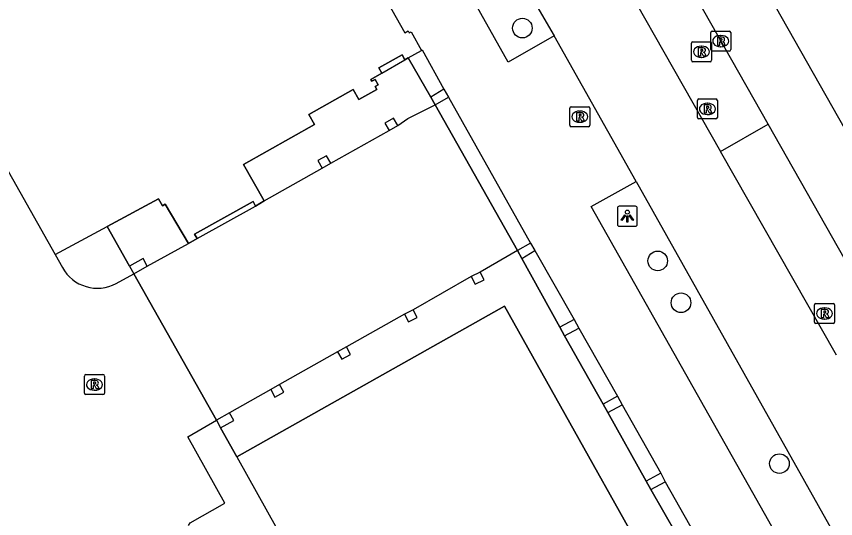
# Model space of a CAD drawing. Extents: x 161087 to 161922, y 382574 to 383873.
# Drawn here: x 161520.05 to 161560.91, y 383302.25 to 383327.3 of the extents above; entities that cross this region are included whole.
import ezdxf

# ---------------------------------------------------------------- set-up
doc = ezdxf.new("R2010")
doc.units = 0
for name, color, linetype in [('IMGEO_Berm_open', 7, 'Continuous'), ('IMGEO_Boom', 7, 'Continuous'), ('IMGEO_Fietspad_gesloten', 7, 'Continuous'), ('IMGEO_Lichtpunt', 7, 'Continuous'), ('IMGEO_OVBaan_gesloten', 7, 'Continuous'), ('IMGEO_Pand', 7, 'Continuous'), ('IMGEO_Pand_overbouw', 7, 'Continuous'), ('IMGEO_Rijbaan_lokaal_open', 7, 'Continuous'), ('IMGEO_Rioolput', 7, 'Continuous'), ('IMGEO_Voetpad_open', 7, 'Continuous')]:
    doc.layers.add(name, color=color, linetype=linetype)

msp = doc.modelspace()

# ---------------------------------------------------------------- linework, layer by layer
at = {"layer": 'IMGEO_Berm_open'}
msp.add_lwpolyline([(161555.169, 383320.567), (161557.551, 383321.918)], dxfattribs=at)
at = {"layer": 'IMGEO_Boom'}
for centre in [(161545.285, 383326.716), (161552.036, 383315.102), (161553.198, 383313.015), (161558.106, 383304.99)]:
    msp.add_circle(centre, 0.489, dxfattribs=at)
at = {"layer": 'IMGEO_Fietspad_gesloten'}
for points in [[(161540.407, 383337.426), (161546.877, 383326.324)], [(161545.784, 383337.077), (161555.169, 383320.567)], [(161550.96, 383319.057), (161546.877, 383326.324)], [(161560.95, 383310.401), (161555.169, 383320.567)], [(161550.96, 383319.057), (161560.869, 383301.424)]]:
    msp.add_lwpolyline(points, dxfattribs=at)
at = {"layer": 'IMGEO_Lichtpunt'}
for p, q in [((161550.022, 383317.737), (161550.022, 383316.93)), ((161550.022, 383317.737), (161550.022, 383316.93)), ((161550.924, 383317.832), (161550.116, 383317.832)), ((161550.924, 383317.832), (161550.116, 383317.832)), ((161551.018, 383316.93), (161551.018, 383317.737)), ((161551.018, 383316.93), (161551.018, 383317.737)), ((161550.116, 383316.836), (161550.924, 383316.836)), ((161550.116, 383316.836), (161550.924, 383316.836))]:
    msp.add_line(p, q, dxfattribs=at)
for points in [[(161550.396, 383317.401), (161550.435, 383317.373), (161550.247, 383317.111), (161550.209, 383317.138), (161550.396, 383317.401)], [(161550.498, 383317.353), (161550.545, 383317.353), (161550.545, 383317.031), (161550.498, 383317.031), (161550.498, 383317.353)], [(161550.608, 383317.373), (161550.646, 383317.4), (161550.833, 383317.138), (161550.794, 383317.11), (161550.608, 383317.373)]]:
    msp.add_lwpolyline(points, dxfattribs=at)
msp.add_circle((161550.521, 383317.535), 0.0994, dxfattribs=at)
for centre, start, end in [((161550.116, 383317.737), 90, 180), ((161550.116, 383317.737), 90, 180), ((161550.924, 383317.737), 0, 90), ((161550.924, 383317.737), 0, 90), ((161550.116, 383316.93), 180, 270), ((161550.116, 383316.93), 180, 270), ((161550.924, 383316.93), 270, 0), ((161550.924, 383316.93), 270, 360)]:
    msp.add_arc(centre, 0.0946, start, end, dxfattribs=at)
at = {"layer": 'IMGEO_OVBaan_gesloten'}
for points in [[(161539.097, 383360.976), (161570.954, 383304.79)], [(161557.551, 383321.918), (161548.195, 383338.408)], [(161563.305, 383311.777), (161557.551, 383321.918)]]:
    msp.add_lwpolyline(points, dxfattribs=at)
at = {"layer": 'IMGEO_Pand'}
for points in [[(161512.421, 383332.372), (161521.977, 383315.42)], [(161537.972, 383329.057), (161539.422, 383326.485), (161539.588, 383326.578), (161539.642, 383326.482), (161539.738, 383326.532), (161540.259, 383325.606)], [(161539.592, 383325.23), (161540.259, 383325.606)], [(161538.278, 383324.466), (161538.129, 383324.738), (161539.293, 383325.383), (161539.429, 383325.138)], [(161539.429, 383325.138), (161539.592, 383325.23)], [(161532.399, 383318.092), (161531.367, 383319.914), (161534.915, 383321.903), (161534.632, 383322.41), (161536.849, 383323.653), (161537.129, 383323.156), (161538.019, 383323.655), (161537.936, 383323.804), (161538.085, 383323.888), (161537.939, 383324.15), (161537.782, 383324.062), (161537.729, 383324.158), (161538.278, 383324.466)], [(161541.374, 383323.669), (161540.722, 383323.269)], [(161541.374, 383323.669), (161541.598, 383323.278)], [(161540.722, 383323.269), (161540.937, 383322.896)], [(161540.937, 383322.896), (161541.598, 383323.278)], [(161539.069, 383321.852), (161538.857, 383322.226), (161538.422, 383321.978), (161538.634, 383321.604)], [(161538.634, 383321.604), (161539.069, 383321.852)], [(161535.731, 383319.978), (161535.517, 383320.351), (161535.082, 383320.103), (161535.295, 383319.729)], [(161535.295, 383319.729), (161535.731, 383319.978)], [(161524.575, 383316.823), (161527.137, 383318.207), (161527.328, 383317.856), (161527.468, 383317.939), (161528.625, 383315.963)], [(161531.972, 383317.841), (161532.399, 383318.092)], [(161529.058, 383316.22), (161528.937, 383316.439), (161531.851, 383318.06), (161531.972, 383317.841)], [(161521.977, 383315.42), (161524.575, 383316.823)], [(161528.625, 383315.963), (161529.058, 383316.22)], [(161545.698, 383315.985), (161545.038, 383315.62)], [(161545.038, 383315.62), (161545.254, 383315.229)], [(161545.254, 383315.229), (161545.914, 383315.624)], [(161545.698, 383315.985), (161545.914, 383315.624)], [(161526.576, 383314.834), (161526.364, 383315.22), (161525.694, 383314.839)], [(161525.694, 383314.839), (161525.901, 383314.462)], [(161525.901, 383314.462), (161526.576, 383314.834)], [(161543.185, 383314.544), (161542.731, 383314.321)], [(161542.731, 383314.321), (161542.922, 383313.937), (161543.375, 383314.159), (161543.185, 383314.544)], [(161546.738, 383285.659), (161551.06, 383289.198), (161550.717, 383289.629), (161550.503, 383289.465), (161549.01, 383292.108), (161554.323, 383295.126), (161544.394, 383312.848), (161531.036, 383305.334)], [(161539.839, 383312.664), (161539.402, 383312.442)], [(161539.402, 383312.442), (161539.598, 383312.06), (161540.034, 383312.281), (161539.839, 383312.664)], [(161547.875, 383312.184), (161547.155, 383311.793)], [(161547.875, 383312.184), (161548.108, 383311.755)], [(161547.155, 383311.793), (161547.389, 383311.363)], [(161547.389, 383311.363), (161548.108, 383311.755)], [(161536.506, 383310.813), (161536.071, 383310.565)], [(161536.071, 383310.565), (161536.285, 383310.193), (161536.719, 383310.44), (161536.506, 383310.813)], [(161533.169, 383308.931), (161532.731, 383308.685)], [(161532.731, 383308.685), (161532.945, 383308.313), (161533.38, 383308.557), (161533.169, 383308.931)], [(161550.029, 383308.351), (161549.31, 383307.958)], [(161550.029, 383308.351), (161550.26, 383307.928)], [(161549.31, 383307.958), (161549.541, 383307.537)], [(161549.541, 383307.537), (161550.26, 383307.928)], [(161530.682, 383307.524), (161530.021, 383307.155)], [(161530.234, 383306.77), (161530.897, 383307.14), (161530.682, 383307.524)], [(161530.021, 383307.155), (161530.234, 383306.77)], [(161531.036, 383305.334), (161535.952, 383296.533)], [(161552.187, 383304.507), (161551.467, 383304.116)], [(161552.187, 383304.507), (161552.415, 383304.088)], [(161551.467, 383304.116), (161551.697, 383303.695)], [(161551.697, 383303.695), (161552.415, 383304.088)]]:
    msp.add_lwpolyline(points, dxfattribs=at)
at = {"layer": 'IMGEO_Pand_overbouw'}
msp.add_lwpolyline([(161553.634, 383300.3), (161551.697, 383303.695), (161551.467, 383304.116), (161549.541, 383307.537), (161549.31, 383307.958), (161547.389, 383311.363), (161547.155, 383311.793), (161545.254, 383315.229), (161545.038, 383315.62), (161540.937, 383322.896), (161540.722, 383323.269), (161539.592, 383325.23), (161539.429, 383325.138), (161539.293, 383325.383), (161538.129, 383324.738), (161538.278, 383324.466), (161537.729, 383324.158), (161537.782, 383324.062), (161537.939, 383324.15), (161538.085, 383323.888), (161537.936, 383323.804), (161538.019, 383323.655), (161537.129, 383323.156), (161536.849, 383323.653), (161534.632, 383322.41), (161534.915, 383321.903), (161531.367, 383319.914), (161532.399, 383318.092), (161531.972, 383317.841), (161531.851, 383318.06), (161528.937, 383316.439), (161529.058, 383316.22), (161528.625, 383315.963), (161527.468, 383317.939), (161527.328, 383317.856), (161527.137, 383318.207), (161524.575, 383316.823), (161525.694, 383314.839), (161525.901, 383314.462), (161530.021, 383307.155), (161530.234, 383306.77), (161531.036, 383305.334), (161544.394, 383312.848), (161554.323, 383295.126)], dxfattribs=at)
at = {"layer": 'IMGEO_Rijbaan_lokaal_open'}
for points in [[(161541.598, 383323.278), (161545.698, 383315.985)], [(161539.069, 383321.852), (161539.564, 383322.204), (161540.937, 383322.896)], [(161540.937, 383322.896), (161545.038, 383315.62)], [(161535.731, 383319.978), (161538.634, 383321.604)], [(161532.399, 383318.092), (161535.295, 383319.729)], [(161529.058, 383316.22), (161531.972, 383317.841)], [(161526.576, 383314.834), (161528.625, 383315.963)], [(161545.038, 383315.62), (161543.185, 383314.544)], [(161521.977, 383315.42), (161522.341, 383314.775)], [(161525.026, 383313.98), (161525.901, 383314.462)], [(161530.021, 383307.155), (161525.901, 383314.462)], [(161542.731, 383314.321), (161539.839, 383312.664)], [(161539.402, 383312.442), (161536.506, 383310.813)], [(161536.071, 383310.565), (161533.169, 383308.931)], [(161532.731, 383308.685), (161530.682, 383307.524)], [(161528.63, 383301.905), (161528.706, 383302.036), (161530.443, 383303.024), (161528.596, 383306.329), (161530.021, 383307.155)]]:
    msp.add_lwpolyline(points, dxfattribs=at)
msp.add_arc((161524.082, 383315.722), 1.982, 208.5485, 298.4646, dxfattribs=at)
at = {"layer": 'IMGEO_Rioolput'}
for p, q in [((161554.678, 383325.642), (161554.678, 383326.494)), ((161554.753, 383326.568), (161555.605, 383326.568)), ((161555.166, 383326.348), (161555.191, 383326.348)), ((161555.679, 383326.494), (161555.679, 383325.642)), ((161553.719, 383325.109), (161553.719, 383325.961)), ((161553.794, 383326.035), (161554.646, 383326.035)), ((161554.72, 383325.961), (161554.72, 383325.109)), ((161554.207, 383325.815), (161554.232, 383325.815)), ((161555.605, 383325.568), (161554.753, 383325.568)), ((161555.189, 383325.788), (161555.164, 383325.788)), ((161554.646, 383325.035), (161553.794, 383325.035)), ((161554.23, 383325.255), (161554.205, 383325.255)), ((161554.013, 383322.258), (161554.013, 383323.11)), ((161554.088, 383323.184), (161554.94, 383323.184)), ((161555.014, 383323.11), (161555.014, 383322.258)), ((161547.65, 383321.869), (161547.65, 383322.721)), ((161547.725, 383322.795), (161548.577, 383322.795)), ((161548.138, 383322.575), (161548.163, 383322.575)), ((161548.651, 383322.721), (161548.651, 383321.869)), ((161554.501, 383322.964), (161554.526, 383322.964)), ((161554.94, 383322.184), (161554.088, 383322.184)), ((161554.524, 383322.404), (161554.499, 383322.404)), ((161548.577, 383321.795), (161547.725, 383321.795)), ((161548.161, 383322.015), (161548.136, 383322.015)), ((161559.854, 383312.054), (161559.854, 383312.906)), ((161559.929, 383312.98), (161560.781, 383312.98)), ((161560.342, 383312.76), (161560.367, 383312.76)), ((161560.855, 383312.906), (161560.855, 383312.054)), ((161560.781, 383311.98), (161559.929, 383311.98)), ((161560.365, 383312.2), (161560.34, 383312.2)), ((161523.438, 383308.507), (161523.438, 383309.359)), ((161523.513, 383309.433), (161524.365, 383309.433)), ((161523.926, 383309.213), (161523.951, 383309.213)), ((161524.439, 383309.359), (161524.439, 383308.507)), ((161524.365, 383308.433), (161523.513, 383308.433)), ((161523.949, 383308.653), (161523.924, 383308.653))]:
    msp.add_line(p, q, dxfattribs=at)
for points in [[(161554.678, 383325.642), (161554.678, 383326.494)], [(161554.753, 383326.568), (161555.605, 383326.568)], [(161555.267, 383326.266), (161555.015, 383326.268), (161555.015, 383325.868)], [(161555.679, 383326.494), (161555.679, 383325.642)], [(161553.719, 383325.109), (161553.719, 383325.961)], [(161553.794, 383326.035), (161554.646, 383326.035)], [(161554.72, 383325.961), (161554.72, 383325.109)], [(161555.015, 383325.868), (161555.139, 383325.868), (161555.139, 383326.03), (161555.15, 383326.03)], [(161555.193, 383326.187), (161555.139, 383326.187), (161555.139, 383326.106)], [(161555.139, 383326.106), (161555.191, 383326.106)], [(161555.197, 383326.001), (161555.268, 383325.868), (161555.408, 383325.868), (161555.343, 383325.994)], [(161554.308, 383325.733), (161554.056, 383325.735), (161554.056, 383325.335)], [(161554.056, 383325.335), (161554.18, 383325.335), (161554.18, 383325.497), (161554.191, 383325.497)], [(161554.234, 383325.654), (161554.18, 383325.654), (161554.18, 383325.573)], [(161554.18, 383325.573), (161554.232, 383325.573)], [(161554.238, 383325.468), (161554.309, 383325.335), (161554.449, 383325.335), (161554.384, 383325.461)], [(161555.605, 383325.568), (161554.753, 383325.568)], [(161554.646, 383325.035), (161553.794, 383325.035)], [(161554.013, 383322.258), (161554.013, 383323.11)], [(161554.088, 383323.184), (161554.94, 383323.184)], [(161555.014, 383323.11), (161555.014, 383322.258)], [(161547.65, 383321.869), (161547.65, 383322.721)], [(161547.725, 383322.795), (161548.577, 383322.795)], [(161548.651, 383322.721), (161548.651, 383321.869)], [(161554.602, 383322.882), (161554.35, 383322.884), (161554.35, 383322.484)], [(161554.35, 383322.484), (161554.474, 383322.484), (161554.474, 383322.646), (161554.485, 383322.646)], [(161554.528, 383322.803), (161554.474, 383322.803), (161554.474, 383322.722)], [(161554.474, 383322.722), (161554.526, 383322.722)], [(161554.532, 383322.617), (161554.603, 383322.484), (161554.743, 383322.484), (161554.678, 383322.61)], [(161548.239, 383322.493), (161547.987, 383322.495), (161547.987, 383322.095)], [(161547.987, 383322.095), (161548.111, 383322.095), (161548.111, 383322.257), (161548.122, 383322.257)], [(161548.165, 383322.414), (161548.111, 383322.414), (161548.111, 383322.333)], [(161548.111, 383322.333), (161548.163, 383322.333)], [(161548.169, 383322.228), (161548.24, 383322.095), (161548.38, 383322.095), (161548.315, 383322.221)], [(161554.94, 383322.184), (161554.088, 383322.184)], [(161548.577, 383321.795), (161547.725, 383321.795)], [(161559.854, 383312.054), (161559.854, 383312.906)], [(161559.929, 383312.98), (161560.781, 383312.98)], [(161560.855, 383312.906), (161560.855, 383312.054)], [(161560.443, 383312.678), (161560.191, 383312.68), (161560.191, 383312.28)], [(161560.191, 383312.28), (161560.315, 383312.28), (161560.315, 383312.442), (161560.326, 383312.442)], [(161560.369, 383312.599), (161560.315, 383312.599), (161560.315, 383312.518)], [(161560.315, 383312.518), (161560.367, 383312.518)], [(161560.373, 383312.413), (161560.444, 383312.28), (161560.584, 383312.28), (161560.519, 383312.406)], [(161560.781, 383311.98), (161559.929, 383311.98)], [(161523.438, 383308.507), (161523.438, 383309.359)], [(161523.513, 383309.433), (161524.365, 383309.433)], [(161524.027, 383309.131), (161523.775, 383309.133), (161523.775, 383308.733)], [(161524.439, 383309.359), (161524.439, 383308.507)], [(161523.775, 383308.733), (161523.899, 383308.733), (161523.899, 383308.895), (161523.91, 383308.895)], [(161523.953, 383309.052), (161523.899, 383309.052), (161523.899, 383308.971)], [(161523.899, 383308.971), (161523.951, 383308.971)], [(161523.957, 383308.866), (161524.028, 383308.733), (161524.168, 383308.733), (161524.103, 383308.859)], [(161524.365, 383308.433), (161523.513, 383308.433)]]:
    msp.add_lwpolyline(points, dxfattribs=at)
for centre, radius, start, end in [((161554.755, 383326.492), 0.0765, 91.552, 178.448), ((161554.755, 383326.492), 0.0765, 91.552, 178.448), ((161555.266, 383326.156), 0.109, 350.3612, 89.416), ((161555.603, 383326.492), 0.0765, 1.552, 88.448), ((161555.603, 383326.492), 0.0765, 1.552, 88.448), ((161553.796, 383325.959), 0.0765, 91.552, 178.448), ((161553.796, 383325.959), 0.0765, 91.552, 178.448), ((161554.644, 383325.959), 0.0765, 1.552, 88.448), ((161554.644, 383325.959), 0.0765, 1.552, 88.448), ((161555.149, 383325.977), 0.0533, 26.0293, 88.6989), ((161555.175, 383326.295), 0.19, 274.7715, 282.9687), ((161555.199, 383326.091), 0.0964, 77.0061, 93.1865), ((161555.213, 383326.148), 0.0378, 276.6634, 79.6772), ((161555.264, 383326.156), 0.112, 277.5842, 350.9817), ((161555.248, 383325.941), 0.108, 29.5134, 73.7905), ((161554.19, 383325.444), 0.0533, 26.0293, 88.6989), ((161554.216, 383325.762), 0.19, 274.7715, 282.9687), ((161554.24, 383325.558), 0.0964, 77.0061, 93.1865), ((161554.254, 383325.615), 0.0378, 276.6634, 79.6772), ((161554.307, 383325.623), 0.109, 350.3612, 89.416), ((161554.305, 383325.623), 0.112, 277.5842, 350.9817), ((161554.289, 383325.408), 0.108, 29.5134, 73.7905), ((161554.755, 383325.644), 0.0765, 181.552, 268.448), ((161554.755, 383325.644), 0.0765, 181.552, 268.448), ((161555.603, 383325.644), 0.0765, 271.552, 358.448), ((161555.603, 383325.644), 0.0765, 271.552, 358.448), ((161553.796, 383325.111), 0.0765, 181.552, 268.448), ((161553.796, 383325.111), 0.0765, 181.552, 268.448), ((161554.644, 383325.111), 0.0765, 271.552, 358.448), ((161554.644, 383325.111), 0.0765, 271.552, 358.448), ((161554.09, 383323.108), 0.0765, 91.552, 178.448), ((161554.09, 383323.108), 0.0765, 91.552, 178.448), ((161554.938, 383323.108), 0.0765, 1.552, 88.448), ((161554.938, 383323.108), 0.0765, 1.552, 88.448), ((161547.727, 383322.719), 0.0765, 91.552, 178.448), ((161547.727, 383322.719), 0.0765, 91.552, 178.448), ((161548.575, 383322.719), 0.0765, 1.552, 88.448), ((161548.575, 383322.719), 0.0765, 1.552, 88.448), ((161554.484, 383322.593), 0.0533, 26.0293, 88.6989), ((161554.51, 383322.911), 0.19, 274.7715, 282.9687), ((161554.534, 383322.707), 0.0964, 77.0061, 93.1865), ((161554.548, 383322.764), 0.0378, 276.6634, 79.6772), ((161554.601, 383322.772), 0.109, 350.3612, 89.416), ((161554.599, 383322.772), 0.112, 277.5842, 350.9817), ((161554.583, 383322.557), 0.108, 29.5134, 73.7905), ((161548.121, 383322.204), 0.0533, 26.0293, 88.6989), ((161548.147, 383322.522), 0.19, 274.7715, 282.9687), ((161548.171, 383322.318), 0.0964, 77.0061, 93.1865), ((161548.185, 383322.375), 0.0378, 276.6634, 79.6772), ((161548.238, 383322.383), 0.109, 350.3612, 89.416), ((161548.236, 383322.383), 0.112, 277.5842, 350.9817), ((161548.22, 383322.168), 0.108, 29.5134, 73.7905), ((161554.09, 383322.26), 0.0765, 181.552, 268.448), ((161554.09, 383322.26), 0.0765, 181.552, 268.448), ((161554.938, 383322.26), 0.0765, 271.552, 358.448), ((161554.938, 383322.26), 0.0765, 271.552, 358.448), ((161547.727, 383321.871), 0.0765, 181.552, 268.448), ((161547.727, 383321.871), 0.0765, 181.552, 268.448), ((161548.575, 383321.871), 0.0765, 271.552, 358.448), ((161548.575, 383321.871), 0.0765, 271.552, 358.448), ((161559.931, 383312.904), 0.0765, 91.552, 178.448), ((161559.931, 383312.904), 0.0765, 91.552, 178.448), ((161560.779, 383312.904), 0.0765, 1.552, 88.448), ((161560.779, 383312.904), 0.0765, 1.552, 88.448), ((161560.325, 383312.389), 0.0533, 26.0293, 88.6989), ((161560.351, 383312.707), 0.19, 274.7715, 282.9687), ((161560.375, 383312.503), 0.0964, 77.0061, 93.1865), ((161560.389, 383312.56), 0.0378, 276.6634, 79.6772), ((161560.442, 383312.568), 0.109, 350.3612, 89.416), ((161560.44, 383312.568), 0.112, 277.5842, 350.9817), ((161560.424, 383312.353), 0.108, 29.5134, 73.7905), ((161559.931, 383312.056), 0.0765, 181.552, 268.448), ((161559.931, 383312.056), 0.0765, 181.552, 268.448), ((161560.779, 383312.056), 0.0765, 271.552, 358.448), ((161560.779, 383312.056), 0.0765, 271.552, 358.448), ((161523.515, 383309.357), 0.0765, 91.552, 178.448), ((161523.515, 383309.357), 0.0765, 91.552, 178.448), ((161524.026, 383309.021), 0.109, 350.3612, 89.416), ((161524.363, 383309.357), 0.0765, 1.552, 88.448), ((161524.363, 383309.357), 0.0765, 1.552, 88.448), ((161523.909, 383308.842), 0.0533, 26.0293, 88.6989), ((161523.935, 383309.16), 0.19, 274.7715, 282.9687), ((161523.959, 383308.956), 0.0964, 77.0061, 93.1865), ((161523.973, 383309.013), 0.0378, 276.6634, 79.6772), ((161524.024, 383309.021), 0.112, 277.5842, 350.9817), ((161524.008, 383308.806), 0.108, 29.5134, 73.7905), ((161523.515, 383308.509), 0.0765, 181.552, 268.448), ((161523.515, 383308.509), 0.0765, 181.552, 268.448), ((161524.363, 383308.509), 0.0765, 271.552, 358.448), ((161524.363, 383308.509), 0.0765, 271.552, 358.448)]:
    msp.add_arc(centre, radius, start, end, dxfattribs=at)
for centre, major_axis, ratio, start_param, end_param in [((161555.165, 383326.068), (-0.387, 0.002), 0.722429, 4.712389, 7.853982), ((161555.19, 383326.068), (-0.39, 0.002), 0.717154, 1.570796, 4.712389), ((161554.206, 383325.535), (-0.387, 0.002), 0.722429, 4.712389, 7.853982), ((161554.231, 383325.535), (-0.39, 0.002), 0.717154, 1.570796, 4.712389), ((161548.137, 383322.295), (-0.387, 0.002), 0.722429, 4.712389, 7.853982), ((161548.162, 383322.295), (-0.39, 0.002), 0.717154, 1.570796, 4.712389), ((161554.5, 383322.684), (-0.387, 0.002), 0.722429, 4.712389, 7.853982), ((161554.525, 383322.684), (-0.39, 0.002), 0.717154, 1.570796, 4.712389), ((161560.341, 383312.48), (-0.387, 0.002), 0.722429, 4.712389, 7.853982), ((161560.366, 383312.48), (-0.39, 0.002), 0.717154, 1.570796, 4.712389), ((161523.925, 383308.933), (-0.387, 0.002), 0.722429, 4.712389, 7.853982), ((161523.95, 383308.933), (-0.39, 0.002), 0.717154, 1.570796, 4.712389)]:
    msp.add_ellipse(centre, major_axis=major_axis, ratio=ratio, start_param=start_param, end_param=end_param, dxfattribs=at)
at = {"layer": 'IMGEO_Voetpad_open'}
for points in [[(161546.877, 383326.324), (161544.57, 383325.015), (161538.29, 383336.22), (161540.407, 383337.426)], [(161540.259, 383325.606), (161540.292, 383325.624), (161541.374, 383323.669)], [(161538.278, 383324.466), (161539.429, 383325.138)], [(161539.592, 383325.23), (161540.722, 383323.269)], [(161560.869, 383301.424), (161559.863, 383300.826), (161559.705, 383301.093), (161558.529, 383300.44), (161548.719, 383317.811), (161550.96, 383319.057)], [(161525.694, 383314.839), (161524.575, 383316.823)], [(161545.914, 383315.624), (161547.875, 383312.184)], [(161545.254, 383315.229), (161547.155, 383311.793)], [(161548.108, 383311.755), (161550.029, 383308.351)], [(161547.389, 383311.363), (161549.31, 383307.958)], [(161550.26, 383307.928), (161552.187, 383304.507)], [(161549.541, 383307.537), (161551.467, 383304.116)], [(161531.036, 383305.334), (161530.234, 383306.77)], [(161552.415, 383304.088), (161554.338, 383300.678)], [(161551.697, 383303.695), (161553.634, 383300.3)]]:
    msp.add_lwpolyline(points, dxfattribs=at)

doc.saveas('drawing.dxf')
